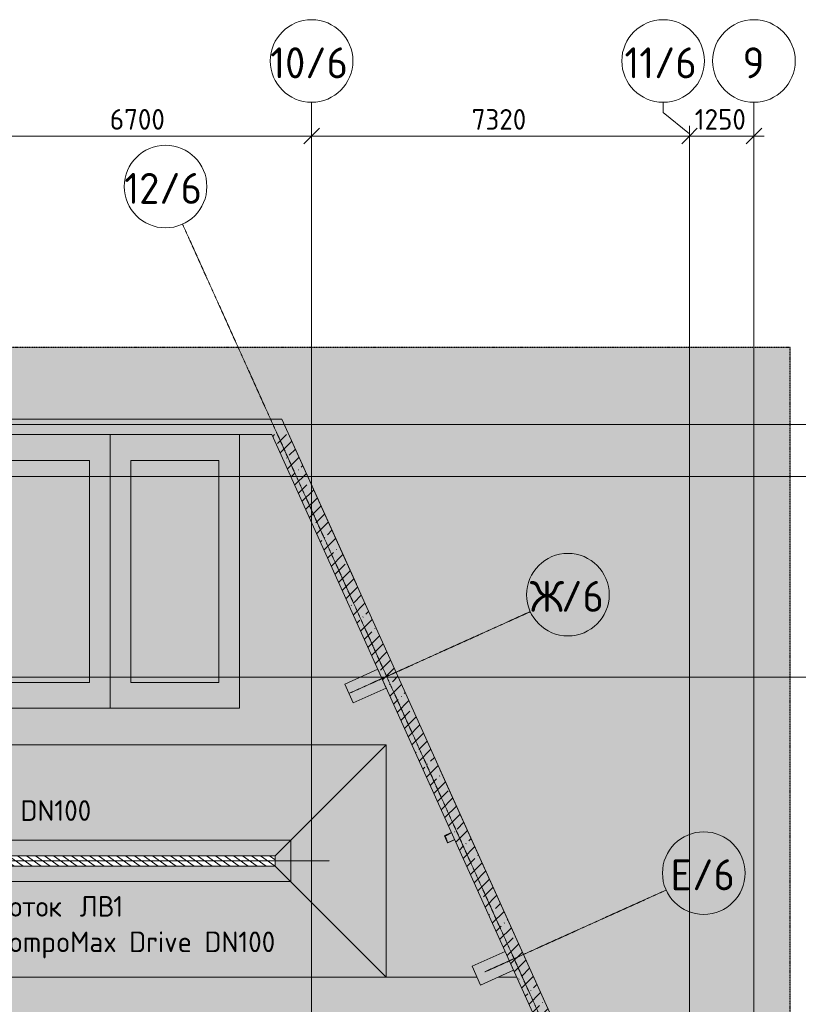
# Model space of a CAD drawing. Header units: millimetres. Extents: x -10358 to 171177, y -7314 to 134351.
# Tile 655 of 656: x 134145 to 149230, y 115272 to 134351. Entities that reach past the tile are written whole.
import ezdxf

# ---------------------------------------------------------------- set-up
doc = ezdxf.new("R2010")
doc.units = ezdxf.units.MM
for name, pattern in [('3_ Штрих_ 1 х 1 мм', [2, 1, -1]), ('3_ Штрих_ 5 х 3 мм', [8, 5, -3]), ('4_ Штрихпунктир_ 10 х 2 мм', [14, 10, -2, 0, -2])]:
    doc.linetypes.add(name, pattern=pattern)
for name, color, linetype, lineweight in [('A-ANNO-DIMS', 7, 'Continuous', 5), ('A-ANNO-DIMS-200', 7, 'Continuous', 5), ('A-DETL', 7, 'Continuous', 15), ('A-DETL-GENF', 7, 'Continuous', 13), ('A-FLOR', 7, 'Continuous', 13), ('A-WALL', 7, 'Continuous', 13), ('A-WALL-PATT', 7, 'Continuous', 13), ('C-PRKG', 7, 'Continuous', 13), ('G-ANNO-TEXT', 7, 'Continuous', 5), ('M-EQPM', 7, 'Continuous', 13), ('S-COLS', 7, 'Continuous', 15), ('S-GRID', 7, 'Continuous', 5), ('S-GRID-IDEN', 7, 'Continuous', 5)]:
    doc.layers.add(name, color=color, linetype=linetype, lineweight=lineweight)
doc.styles.add('GOST Common_1', font='GOST_Common.ttf', dxfattribs={"height": 600})
doc.styles.add('GOST Common_2', font='GOST_Common.ttf', dxfattribs={"height": 400})
doc.dimstyles.new('2_мм', dxfattribs={"dimscale": 304.8, "dimtxt": 402.285999, "dimasz": 0.984252, "dimexe": 0.656168, "dimexo": 0.984252, "dimgap": 0, "dimtad": 1, "dimdec": 0, "dimdsep": 46, "dimtxsty": 'GOST Common_2', "dimblk1": 'OBLIQUE', "dimblk2": 'OBLIQUE', "dimsah": 1, "dimcen": 0.09, "dimdle": 0.656168, "dimadec": 5, "dimazin": 2, "dimtfac": 1, "dimtdec": 4, "dimtix": 1, "dimtmove": 0, "dimatfit": 3, "dimfxl": 1, "dimtvp": 1, "dimtolj": 1, "dimtzin": 0, "dimarcsym": 2})
pattern_1 = [(45, (0, 0), (-228.0985, 228.0985), []), (45, (228.1, 0), (-228.0985, 228.0985), [403.225, -80.645, 6.706, -73.939])]

# ---------------------------------------------------------------- blocks, each defined once
blk = doc.blocks.new('АР_Машиноместо - 5300x2500_С-3113488-Маркировочный план-схема -1 этажа на отм_-5_600')
at = {"layer": 'C-PRKG'}
for p, q in [((0, 0), (0, 5300)), ((2500, 0), (2500, 5300)), ((400, 4800), (2100, 4800)), ((400, 500), (400, 4800)), ((2100, 500), (2100, 4800)), ((400, 500), (2100, 500)), ((2500, 0), (0, 0))]:
    blk.add_line(p, q, dxfattribs=at)
blk = doc.blocks.new('АР_Машиноместо - 5300x2500_С-2205627-Маркировочный план-схема -1 этажа на отм_-5_600')
at = {"layer": 'C-PRKG'}
for p, q in [((2500, 0), (0, 0)), ((0, 0), (0, -5300)), ((2500, 0), (2500, -5300)), ((400, -500), (400, -4800)), ((400, -500), (2100, -500)), ((2100, -500), (2100, -4800)), ((400, -4800), (2100, -4800))]:
    blk.add_line(p, q, dxfattribs=at)
blk = doc.blocks.new('АР_Канал вертикальный прямоугольный - ВК-V116-Маркировочный план-схема -1 этажа на отм_-5_600')
at = {"layer": 'A-DETL-GENF', "linetype": '3_ Штрих_ 1 х 1 мм'}
for p, q in [((73, 75), (-75, 75)), ((-75, 75), (-75, -75)), ((73, 75), (-75, 75)), ((-75, 75), (-75, -75)), ((-75, -75), (-60, 60)), ((-75, -75), (-60, 60)), ((-60, 60), (73, 75)), ((-60, 60), (73, 75)), ((-75, -75), (73, -75))]:
    blk.add_line(p, q, dxfattribs=at)
at = {"layer": 'M-EQPM'}
for p, q in [((-75, -75), (-75, 75)), ((-75, 75), (73, 75)), ((73, -75), (-75, -75))]:
    blk.add_line(p, q, dxfattribs=at)
blk = doc.blocks.new('Ось сетки - 8_0 мм-31302-Маркировочный план-схема -1 этажа на отм_-5_600')
at = {"layer": 'S-GRID-IDEN'}
blk.add_circle((0, 0), 4, dxfattribs=at)
blk = doc.blocks.new('DIMBLOCK12-Маркировочный план-схема -1 этажа на отм_-5_600')
at = {"layer": 'A-ANNO-DIMS-200'}
for p, q in [((133100, 132008), (133100, 132296)), ((139800, 132008), (139800, 132296)), ((133100, 132096), (139800, 132096)), ((133100, 132096), (133100, 132008)), ((139800, 132096), (139800, 132008))]:
    blk.add_line(p, q, dxfattribs=at)
at = {"layer": 'A-ANNO-DIMS-200', "lineweight": 25}
for p, q in [((133100, 132096), (133250, 132246)), ((139800, 132096), (139950, 132246)), ((133100, 132096), (132950, 131946)), ((139800, 132096), (139650, 131946))]:
    blk.add_line(p, q, dxfattribs=at)
at = {"layer": 'A-ANNO-DIMS-200', "color": 0, "insert": (135891, 132619), "char_height": 400, "width": 1341.86, "attachment_point": 1, "line_spacing_factor": 1.022761, "style": 'GOST Common_2'}
blk.add_mtext('6700', dxfattribs=at)
blk = doc.blocks.new('_Oblique')
at = {"color": 0, "linetype": 'ByBlock', "lineweight": -2}
blk.add_line((-0.5, -0.5), (0.5, 0.5), dxfattribs=at)
blk = doc.blocks.new('DIMBLOCK13-Маркировочный план-схема -1 этажа на отм_-5_600')
at = {"layer": 'A-ANNO-DIMS-200'}
for p, q in [((139800, 132008), (139800, 132296)), ((147120, 132008), (147120, 132296)), ((139800, 132096), (147120, 132096)), ((139800, 132096), (139800, 132008)), ((147120, 132096), (147120, 132008))]:
    blk.add_line(p, q, dxfattribs=at)
at = {"layer": 'A-ANNO-DIMS-200', "lineweight": 25}
for p, q in [((139800, 132096), (139950, 132246)), ((147120, 132096), (147270, 132246)), ((139800, 132096), (139650, 131946)), ((147120, 132096), (146970, 131946))]:
    blk.add_line(p, q, dxfattribs=at)
at = {"layer": 'A-ANNO-DIMS-200', "color": 0, "insert": (142901, 132619), "char_height": 400, "width": 1341.86, "attachment_point": 1, "line_spacing_factor": 1.022761, "style": 'GOST Common_2'}
blk.add_mtext('7320', dxfattribs=at)
blk = doc.blocks.new('DIMBLOCK14-Маркировочный план-схема -1 этажа на отм_-5_600')
at = {"layer": 'A-ANNO-DIMS-200'}
for p, q in [((147120, 132008), (147120, 132296)), ((148370, 132008), (148370, 132296)), ((147120, 132096), (148570, 132096)), ((147120, 132096), (147120, 132008)), ((148370, 132096), (148370, 132008))]:
    blk.add_line(p, q, dxfattribs=at)
at = {"layer": 'A-ANNO-DIMS-200', "lineweight": 25}
for p, q in [((147120, 132096), (147270, 132246)), ((148370, 132096), (148520, 132246)), ((147120, 132096), (146970, 131946)), ((148370, 132096), (148220, 131946))]:
    blk.add_line(p, q, dxfattribs=at)
at = {"layer": 'A-ANNO-DIMS-200', "color": 0, "insert": (147223, 132619), "char_height": 400, "width": 1251.86, "attachment_point": 1, "line_spacing_factor": 1.022761, "style": 'GOST Common_2'}
blk.add_mtext('1250', dxfattribs=at)
blk = doc.blocks.new('DIMBLOCK188-Маркировочный план-схема -1 этажа на отм_-5_600')
at = {"layer": 'A-ANNO-DIMS-200'}
for p, q in [((133100, 132008), (133100, 132296)), ((139800, 132008), (139800, 132296)), ((133100, 132096), (139800, 132096)), ((133100, 132096), (133100, 132008)), ((139800, 132096), (139800, 132008))]:
    blk.add_line(p, q, dxfattribs=at)
at = {"layer": 'A-ANNO-DIMS-200', "lineweight": 25}
for p, q in [((133100, 132096), (133250, 132246)), ((139800, 132096), (139950, 132246)), ((133100, 132096), (132950, 131946)), ((139800, 132096), (139650, 131946))]:
    blk.add_line(p, q, dxfattribs=at)
at = {"layer": 'A-ANNO-DIMS-200', "color": 0, "insert": (135891, 132619), "char_height": 400, "width": 1341.86, "attachment_point": 1, "line_spacing_factor": 1.022761, "style": 'GOST Common_2'}
blk.add_mtext('6700', dxfattribs=at)
blk = doc.blocks.new('DIMBLOCK189-Маркировочный план-схема -1 этажа на отм_-5_600')
at = {"layer": 'A-ANNO-DIMS-200'}
for p, q in [((139800, 132008), (139800, 132296)), ((147120, 132008), (147120, 132296)), ((139800, 132096), (147120, 132096)), ((139800, 132096), (139800, 132008)), ((147120, 132096), (147120, 132008))]:
    blk.add_line(p, q, dxfattribs=at)
at = {"layer": 'A-ANNO-DIMS-200', "lineweight": 25}
for p, q in [((139800, 132096), (139950, 132246)), ((147120, 132096), (147270, 132246)), ((139800, 132096), (139650, 131946)), ((147120, 132096), (146970, 131946))]:
    blk.add_line(p, q, dxfattribs=at)
at = {"layer": 'A-ANNO-DIMS-200', "color": 0, "insert": (142901, 132619), "char_height": 400, "width": 1341.86, "attachment_point": 1, "line_spacing_factor": 1.022761, "style": 'GOST Common_2'}
blk.add_mtext('7320', dxfattribs=at)
blk = doc.blocks.new('DIMBLOCK190-Маркировочный план-схема -1 этажа на отм_-5_600')
at = {"layer": 'A-ANNO-DIMS-200'}
for p, q in [((147120, 132008), (147120, 132296)), ((148370, 132008), (148370, 132296)), ((147120, 132096), (148570, 132096)), ((147120, 132096), (147120, 132008)), ((148370, 132096), (148370, 132008))]:
    blk.add_line(p, q, dxfattribs=at)
at = {"layer": 'A-ANNO-DIMS-200', "lineweight": 25}
for p, q in [((147120, 132096), (147270, 132246)), ((148370, 132096), (148520, 132246)), ((147120, 132096), (146970, 131946)), ((148370, 132096), (148220, 131946))]:
    blk.add_line(p, q, dxfattribs=at)
at = {"layer": 'A-ANNO-DIMS-200', "color": 0, "insert": (147223, 132619), "char_height": 400, "width": 1251.86, "attachment_point": 1, "line_spacing_factor": 1.022761, "style": 'GOST Common_2'}
blk.add_mtext('1250', dxfattribs=at)

msp = doc.modelspace()

# ---------------------------------------------------------------- hatches: boundary and pattern name
at = {"layer": 'A-DETL-GENF', "true_color": 0xffffff}
h = msp.add_hatch(color=7, dxfattribs=at)
h.paths.add_polyline_path([(88850, 57000), (95628.4, 57000), (95628.4, 61561.8), (98170, 61561.8), (98170, 65700), (98195, 65700), (98195, 65550), (98345, 65550), (98345, 65700), (98370, 65700), (98370, 61561.8), (102110, 61561.8), (102110, 71210), (102310, 71210), (102310, 61561.8), (143920, 61561.8), (143920, 57000), (149070, 57000), (149070, 128000), (85000, 128000), (85000, 127956.4), (88850, 127956.4), (88850, 118150), (139095, 118150), (139095, 117950), (88850, 117950), (88850, 101800), (143716, 101800), (143716, 101600), (88850, 101600), (88850, 78075), (103990, 78075), (103990, 78050), (103840, 78050), (103840, 77900), (103990, 77900), (103990, 77875), (88850, 77875), (88850, 57900)])
h.paths.add_polyline_path([(145076.9, 60500), (144395, 60500), (144395, 62100), (145075, 62100), (145076.9, 62225), (146145, 62225), (146145, 60500)])
h.paths.add_polyline_path([(146165, 60698), (146165, 60750), (146285, 60748.7), (146285, 60698), (146277.2, 60702.5), (146275, 60743), (146269.7, 60745.2), (146175, 60743), (146172.8, 60737.7), (146172.8, 60702.5), (146170, 60700.9)])
h.paths.add_polyline_path([(113345, 63075), (113345, 63275), (120170, 63275), (120170, 74475), (120370, 74475), (120370, 63275), (127195, 63275), (127195, 63075), (114151.7, 63075)])
h.paths.add_polyline_path([(120195, 63100), (120345, 63100), (120345, 63250), (120195, 63250)])
h.paths.add_polyline_path([(135132.4, 64300.2), (132855, 66963.3), (132997.2, 67103.8), (133040.6, 67150.9), (133068.8, 67174.9), (135349.6, 64506.7), (135132.6, 64300.4)])
h.paths.add_polyline_path([(135129.3, 64424.5), (135243.3, 64522), (135145.8, 64636), (135031.8, 64538.5), (135096.8, 64462.5)])
h.paths.add_polyline_path([(141231.1, 64590), (136520, 64590), (136520, 64890), (141820, 64890), (141820, 64590), (141586.8, 64590)])
h.paths.add_polyline_path([(141795, 64665), (141795, 64815), (141645, 64815), (141645, 64665)])
h.paths.add_polyline_path([(109460, 64938.4), (107785, 64938.4), (107785, 66688.4), (109460, 66688.4), (109460, 65557.5)])
h.paths.add_polyline_path([(97885, 65575), (97878, 65575), (97878, 65693), (97870, 65693), (97870, 65700), (97885, 65699.1), (97885, 65644.4)])
h.paths.add_polyline_path([(97812, 65575), (97805, 65575), (97805, 65700), (97820, 65700), (97820, 65693), (97812, 65692.1), (97812, 65684)])
h.paths.add_polyline_path([(102135, 67025), (102285, 67025), (102285, 67175), (102135, 67175)])
h.paths.add_polyline_path([(94079.8, 67262.5), (94007.8, 67268.3), (93937.7, 67285.6), (93871.4, 67314.2), (93810.7, 67353.3), (93757.1, 67401.7), (93712.2, 67458.3), (93677.1, 67521.4), (93394.1, 67521.4), (93366.3, 67503.1), (93334.9, 67492.4), (93301.7, 67490), (93269.1, 67495.9), (93238.9, 67509.9), (93213.3, 67531), (93193.8, 67557.9), (93181.6, 67588.8), (93177.7, 67621.8), (93182.1, 67654.8), (93194.7, 67685.5), (93214.6, 67712.1), (93240.6, 67732.8), (93271, 67746.3), (93303.7, 67751.8), (93343.8, 67746.3), (93375.2, 67732.8), (93395.6, 67719), (93417.5, 67694), (93432.4, 67664.3), (93660.8, 67664.3), (93660.8, 67977), (93784.7, 67976.9), (93784.7, 67687.9), (93846.1, 67687.9), (93846.1, 68075.5), (94235.8, 68257.2), (94166, 68407), (94278.3, 68459.3), (94393.7, 68211.9), (94229.5, 68117.1), (94301.9, 68082.2), (94354.8, 68046.4), (94407.2, 67996.6), (94450.7, 67939), (94484.2, 67875.1), (94506.8, 67806.5), (94518, 67735.1), (94517.3, 67662.9), (94502.3, 67584.7), (94480.9, 67523.7), (94446.2, 67460.4), (94401.6, 67403.6), (94342.8, 67351.2), (94287.8, 67315.4), (94221.7, 67286.5), (94145.5, 67268.1), (94082.8, 67262.8)])
h.paths.add_polyline_path([(94082.8, 67381.7), (94151.7, 67390.7), (94205.7, 67407.9), (94260.9, 67438.5), (94309.1, 67479.2), (94348.4, 67528.6), (94379.4, 67591.8), (94394.7, 67645.3), (94399.9, 67708.2), (94392.7, 67770.9), (94373.4, 67831), (94342.8, 67886.2), (94295.1, 67939.7), (94245.8, 67976.9), (94196.3, 68002.2), (94135.6, 68019.5), (94072.7, 68024.6), (94010, 68017.2), (93950, 67997.8), (93950, 67521.4), (93813.4, 67521.4), (93854, 67473.1), (93903.3, 67433.7), (93959.3, 67404.6), (94019.9, 67387.1), (94079.8, 67382)])
h.paths.add_polyline_path([(130867.5, 70675), (130867.5, 72425), (132225, 72425), (132225, 70675), (131116.4, 70675)])
h.paths.add_polyline_path([(126772.4, 70675), (125385, 70675), (125385, 72425), (127135, 72425), (127135, 70675), (126887.7, 70675)])
h.paths.add_polyline_path([(113405, 70688.4), (113405, 72438.4), (115080, 72438.4), (115080, 70688.4), (113644.8, 70688.4)])
h.paths.add_polyline_path([(126110, 77350), (126110, 78375), (127860, 78375), (127860, 77350), (126257.5, 77350)])
h.paths.add_polyline_path([(145076.9, 80125), (145075, 80125), (145076.9, 81875), (146175, 81875), (146175, 80125), (145774.9, 80125)])
h.paths.add_polyline_path([(147020.2, 80600), (147020, 80600), (147869, 80600)])
h.paths.add_polyline_path([(117295, 80850), (117295, 81920), (118670, 81920), (118670, 80850), (117820, 80850)])
h.paths.add_polyline_path([(99875, 82725), (99875, 84475), (101625, 84475), (101625, 82725), (99908.8, 82725)])
h.paths.add_polyline_path([(142220, 84375), (141120, 84375), (141120, 86125), (142220, 86125), (142220, 84912.8)])
h.paths.add_polyline_path([(89599.9, 87150), (89523.9, 87150), (89529.4, 87159), (89585.2, 87159), (89591.9, 87161.8), (89594.7, 87168.5), (89594.7, 87331.5), (89591.9, 87338.2), (89585.2, 87341), (89529.4, 87341), (89523.9, 87350), (89599.9, 87350), (89599.9, 87150.1)])
h.paths.add_polyline_path([(93150, 87150), (93150, 87350), (93226, 87350), (93220.5, 87341), (93164.7, 87341), (93158, 87338.2), (93155.2, 87331.5), (93155.2, 87168.5), (93158, 87161.8), (93164.7, 87159), (93220.5, 87159), (93226, 87150), (93155.2, 87150)])
h.paths.add_polyline_path([(90425, 87423.5), (90425, 87468.5), (93153.5, 87468.5), (93153.5, 87423.5), (92027, 87423.5)])
h.paths.add_polyline_path([(89825, 87423.5), (89596.5, 87423.5), (89596.5, 87468.5), (89825, 87468.5)])
h.paths.add_polyline_path([(97411.9, 88800), (97343.9, 88800), (97349.4, 88809), (97405.2, 88809), (97411.9, 88811.8), (97414.7, 88818.5), (97414.7, 88981.5), (97411.9, 88988.2), (97405.2, 88991), (97349.4, 88991), (97343.9, 89000), (97419.9, 89000), (97419.9, 88800), (97414.7, 88800)])
h.paths.add_polyline_path([(97611.2, 89073.5), (97421.5, 89075), (97421.5, 89118.5), (97650, 89118.5), (97650, 89073.5)])
h.paths.add_polyline_path([(100550.2, 89073.5), (98250, 89075), (98250, 89118.5), (100578.5, 89118.5), (100578.5, 89073.5), (100556.7, 89073.5)])
h.paths.add_polyline_path([(137395, 94100), (137395, 95850), (139145, 95850), (139145, 94100), (138120, 94100)])
h.paths.add_polyline_path([(121995, 94100), (121995, 95205.7), (121781.9, 95106.3), (121687.1, 95270.5), (121656.9, 95204.9), (121616.4, 95145.2), (121566.6, 95092.8), (121509, 95049.3), (121445.1, 95015.8), (121376.5, 94993.2), (121305.1, 94982), (121232.9, 94982.7), (121154.7, 94997.7), (121091.4, 95020.4), (121030.4, 95053.8), (120973.6, 95098.4), (120924.8, 95151.7), (120885.4, 95212.2), (120855.6, 95281.5), (120838.3, 95353.1), (120832.5, 95420.2), (120838.3, 95492.2), (120855.6, 95562.3), (120884.2, 95628.6), (120923.3, 95689.3), (120971.7, 95742.9), (121028.3, 95787.8), (121091.4, 95822.9), (121091.4, 96105.9), (121073.1, 96133.7), (121062.4, 96165.1), (121060, 96198.3), (121065.9, 96230.9), (121079.9, 96261.1), (121101, 96286.7), (121127.9, 96306.2), (121158.8, 96318.4), (121191.8, 96322.3), (121224.8, 96317.9), (121255.5, 96305.3), (121282.1, 96285.4), (121302.8, 96259.4), (121316.3, 96229), (121321.8, 96196.3), (121316.3, 96156.2), (121302.8, 96124.8), (121289, 96104.4), (121264, 96082.5), (121234.3, 96067.6), (121234.3, 95839.2), (121547, 95839.2), (121547, 95715.3), (121257.9, 95715.3), (121257.9, 95653.9), (121645.5, 95653.9), (121827.2, 95264.2), (121977, 95334), (121995, 95295.3), (121995, 95850), (123745, 95850), (123745, 94100), (122740.1, 94100)])
h.paths.add_polyline_path([(110439.1, 94100), (109595, 94100), (109595, 95850), (111345, 95850), (111345, 94100), (110670, 94100)])
h.paths.add_polyline_path([(140334.9, 94992), (140263.5, 95003.2), (140183.8, 95031.6), (140131, 95059.3), (140073.4, 95102.8), (140023.6, 95155.2), (139983.1, 95214.9), (139952.9, 95280.5), (139858.1, 95116.3), (139610.7, 95231.7), (139663, 95344), (139812.8, 95274.2), (139994.5, 95663.9), (140382.1, 95663.9), (140382.1, 95725.3), (140093, 95725.3), (140093, 95849.2), (140405.7, 95849.2), (140405.7, 96077.6), (140376, 96092.5), (140350, 96115.9), (140331.7, 96143.7), (140321.2, 96173.2), (140318.2, 96206.3), (140323.7, 96239), (140337.2, 96269.4), (140357.9, 96295.4), (140384.5, 96315.3), (140415.2, 96327.9), (140448.2, 96332.3), (140482.4, 96327.9), (140513.4, 96315.3), (140540.1, 96295.4), (140560.9, 96269.4), (140574.4, 96239), (140580, 96208.3), (140577.6, 96175.1), (140565.7, 96141.9), (140548.6, 96115.9), (140548.6, 95832.9), (140611.7, 95797.8), (140668.3, 95752.9), (140718.5, 95696.6), (140755.8, 95638.6), (140787.4, 95560), (140802.7, 95490.1), (140807.2, 95427.2), (140801.3, 95358.3), (140783.5, 95288.3), (140754.6, 95222.2), (140715.2, 95161.7), (140666.4, 95108.4), (140609.6, 95063.8), (140541.4, 95027.4), (140478.2, 95005.2), (140407.1, 94992.7), (140361.8, 94992.3)])
h.paths.add_polyline_path([(136105.1, 94992), (136032.9, 94992.7), (135954.7, 95007.7), (135893.7, 95029.1), (135830.4, 95063.8), (135773.6, 95108.4), (135724.8, 95161.7), (135685.4, 95222.2), (135656.5, 95288.3), (135638.3, 95363.1), (135632.5, 95430.2), (135638.3, 95502.2), (135655.6, 95572.3), (135684.2, 95638.6), (135723.3, 95699.3), (135771.7, 95752.9), (135832.5, 95800.1), (135891.4, 95832.9), (135891.4, 96115.9), (135873.1, 96143.7), (135862.4, 96175.1), (135860, 96208.3), (135865.9, 96240.9), (135879.9, 96271.1), (135901, 96296.7), (135927.9, 96316.2), (135958.8, 96328.4), (135991.8, 96332.3), (136024.8, 96327.9), (136055.5, 96315.3), (136082.1, 96295.4), (136102.8, 96269.4), (136116.3, 96239), (136121.8, 96206.3), (136116.3, 96166.2), (136102.8, 96134.8), (136089, 96114.4), (136064, 96092.5), (136034.3, 96077.6), (136034.3, 95849.2), (136347, 95849.2), (136347, 95725.3), (136057.9, 95725.3), (136057.9, 95663.9), (136445.5, 95663.9), (136627.2, 95274.2), (136777, 95344), (136829.3, 95231.7), (136581.9, 95116.3), (136487.1, 95280.5), (136456.9, 95214.9), (136416.4, 95155.2), (136366.6, 95102.8), (136309, 95059.3), (136245.1, 95025.8), (136176.5, 95003.2), (136140.9, 94997.6)])
h.paths.add_polyline_path([(121278.2, 95100.1), (121344, 95108.3), (121401, 95126.6), (121456.2, 95157.2), (121509.7, 95204.9), (121543.5, 95247.5), (121572.2, 95303.7), (121589.5, 95364.4), (121594.6, 95427.3), (121587.2, 95490), (121567.8, 95550), (121091.4, 95550), (121091.4, 95686.6), (121043.1, 95646), (121003.7, 95596.7), (120973.6, 95537.1), (120957.1, 95480.1), (120951.7, 95417.2), (120960.7, 95348.3), (120977.9, 95294.3), (121008.5, 95239.1), (121049.2, 95190.9), (121098.6, 95151.6), (121161.8, 95120.6), (121215.3, 95105.3), (121257.9, 95101.8)])
h.paths.add_polyline_path([(136078.2, 95110.1), (136140.9, 95117.3), (136201, 95136.6), (136256.2, 95167.2), (136309.7, 95214.9), (136343.5, 95257.5), (136372.2, 95313.7), (136389.5, 95374.4), (136394.6, 95437.3), (136387.2, 95500), (136367.8, 95560), (135891.4, 95560), (135891.4, 95696.6), (135843.1, 95656), (135803.7, 95606.7), (135774.6, 95550.7), (135757.1, 95490.1), (135751.7, 95427.2), (135760.7, 95358.3), (135777.9, 95304.3), (135808.5, 95249.1), (135849.2, 95200.9), (135898.6, 95161.6), (135961.8, 95130.6), (136015.3, 95115.3), (136032.9, 95113.8)])
h.paths.add_polyline_path([(140361.8, 95110.1), (140424.7, 95115.3), (140485.3, 95132.7), (140546.3, 95165.5), (140590.8, 95200.9), (140636.3, 95257.8), (140665.4, 95314.7), (140681.2, 95364.5), (140688, 95430.2), (140682.9, 95490.1), (140660.5, 95560), (140636.3, 95606.7), (140596.9, 95656), (140548.6, 95696.6), (140548.6, 95560), (140072.2, 95560), (140052.8, 95500), (140045.4, 95437.3), (140052.8, 95366.4), (140072.2, 95305), (140096.5, 95257.5), (140135.7, 95208.1), (140190.7, 95163.4), (140239, 95136.6), (140299.1, 95117.3), (140334.9, 95113.2)])
h.paths.add_polyline_path([(127425, 101625), (127575, 101625), (127575, 101775), (127425, 101775)])
h.paths.add_polyline_path([(111220, 101625), (111370, 101625), (111370, 101775), (111220, 101775), (111220, 101661.8)])
h.paths.add_polyline_path([(144314.9, 106747), (144243.5, 106758.2), (144163.8, 106786.6), (144111, 106814.3), (144053.4, 106857.8), (144003.6, 106910.2), (143963.1, 106969.9), (143932.9, 107035.5), (143838.1, 106871.3), (143590.7, 106986.7), (143643, 107099), (143792.8, 107029.2), (143974.5, 107418.9), (144362.1, 107418.9), (144362.1, 107480.3), (144073, 107480.3), (144073, 107604.2), (144385.7, 107604.2), (144385.7, 107832.6), (144356, 107847.5), (144330, 107870.9), (144311.7, 107898.7), (144301.2, 107928.2), (144298.2, 107961.3), (144303.7, 107994), (144317.2, 108024.4), (144337.9, 108050.4), (144364.5, 108070.3), (144395.2, 108082.9), (144428.2, 108087.3), (144462.4, 108082.9), (144493.4, 108070.3), (144520.1, 108050.4), (144540.9, 108024.4), (144554.4, 107994), (144560, 107963.3), (144557.6, 107930.1), (144545.7, 107896.9), (144528.6, 107870.9), (144528.6, 107587.9), (144591.7, 107552.8), (144648.3, 107507.9), (144698.5, 107451.6), (144735.8, 107393.6), (144767.4, 107315), (144782.7, 107245.1), (144787.2, 107182.2), (144781.3, 107113.3), (144763.5, 107043.3), (144734.6, 106977.2), (144695.2, 106916.7), (144646.4, 106863.4), (144589.6, 106818.8), (144521.4, 106782.4), (144458.2, 106760.2), (144378.9, 106747.6), (144341.8, 106747.3)])
h.paths.add_polyline_path([(144341.8, 106865.1), (144404.7, 106870.3), (144465.3, 106887.7), (144528.6, 106922.3), (144570.8, 106955.9), (144616.3, 107012.8), (144645.4, 107069.7), (144661.2, 107119.5), (144668, 107185.2), (144662.9, 107245.1), (144640.5, 107315), (144616.3, 107361.7), (144576.9, 107411), (144528.6, 107451.6), (144528.6, 107315), (144052.2, 107315), (144032.8, 107255), (144025.4, 107192.3), (144032.8, 107121.4), (144052.2, 107060), (144076.5, 107012.5), (144115.7, 106963.1), (144163.8, 106922.2), (144219, 106891.6), (144279.1, 106872.3), (144314.9, 106868.2)])
h.paths.add_polyline_path([(126625, 109025), (126625, 110775), (128375, 110775), (128375, 109025), (128324.3, 109025)])
h.paths.add_polyline_path([(111571.7, 109025), (110425, 109025), (110425, 110775), (112175, 110775), (112175, 109025)])
h.paths.add_polyline_path([(127425, 117975), (127575, 117975), (127575, 118125), (127425, 118125)])
h.paths.add_polyline_path([(111225, 117975), (111375, 117975), (111375, 118125), (111225, 118125), (111225, 117981.9)])
at = {"layer": 'A-DETL-GENF', "lineweight": 5, "true_color": 0x808080}
h = msp.add_hatch(dxfattribs=at)
h.set_pattern_fill('FP_17', color=8, style=0, pattern_type=2)
h.set_pattern_definition([(145, (0, 0), (-57.357644, -81.915204), [])])
h.paths.add_polyline_path([(113010, 15800), (113170, 15800), (113170, 38000), (108900, 38000), (108900, 37800), (112970, 37800), (112970, 15800), (112995, 15800)])
h.paths.add_polyline_path([(113010, 15825), (112995, 15825), (112995, 15975), (113145, 15975), (113145, 15825)])
h.paths.add_polyline_path([(102310, 35400), (102310, 71210), (102110, 71210), (102110, 35400), (102135, 35400), (102135, 35550), (102285, 35550), (102285, 35400)])
h.paths.add_polyline_path([(113010, 37825), (112995, 37825), (112995, 37975), (113145, 37975), (113145, 37825)])
h.paths.add_polyline_path([(132305, 39135), (132505, 39135), (132505, 61215), (132305, 61215), (132305, 46202.2)])
h.paths.add_polyline_path([(13050, 45300), (13050, 61050), (24550, 61050), (24550, 61250), (13050, 61250), (13048.9, 76750), (12850, 76750), (12850, 45300)])
h.paths.add_polyline_path([(132375, 49325), (132330, 49325), (132330, 49475), (132480, 49475), (132480, 49325)])
h.paths.add_polyline_path([(29175, 52625.1), (29374.9, 52625.1), (29373.7, 73140), (29175, 73140), (29175, 55879.9)])
h.paths.add_polyline_path([(98370, 58200.1), (98370, 65700), (98345, 65700), (98345, 65550), (98195, 65550), (98195, 65700), (98170, 65700), (98170, 58200.1)])
h.paths.add_polyline_path([(29200, 61075), (29200, 61225), (29350, 61225), (29350, 61075), (29215, 61075)])
h.paths.add_polyline_path([(12978.1, 61075), (12875, 61075), (12875, 61225), (13025, 61225), (13025, 61075)])
h.paths.add_polyline_path([(34744.9, 61100), (53230.2, 61100), (53230.2, 61300), (34545.2, 61300), (34545.2, 61100), (34730, 61100)])
h.paths.add_polyline_path([(73370, 61100), (75698.4, 61100), (75698.4, 61300), (60598.4, 61300), (60600, 61100), (72482.3, 61100)])
h.paths.add_polyline_path([(34719.9, 61125), (34580, 61125), (34580, 61275), (34730, 61275), (34730, 61125)])
h.paths.add_polyline_path([(75535, 61130), (75520, 61130), (75520, 61280), (75670, 61280), (75670, 61130)])
h.paths.add_polyline_path([(120345, 63075), (127195, 63075), (127195, 63275), (120370, 63275), (120370, 74475), (120170, 74475), (120170, 63275), (113345, 63275), (113345, 63075), (120210, 63075)])
h.paths.add_polyline_path([(120345, 63100), (120195, 63100), (120195, 63250), (120345, 63250), (120345, 63235)])
h.paths.add_polyline_path([(140888.7, 64590), (141820, 64590), (141820, 64890), (136520, 64888.8), (136520, 64590), (140820, 64590)])
h.paths.add_polyline_path([(141795, 64665), (141645, 64665), (141645, 64815), (141795, 64814.3), (141795, 64666.1)])
h.paths.add_polyline_path([(102285, 67025), (102135, 67025), (102135, 67175), (102285, 67175), (102285, 67160)])
h.paths.add_polyline_path([(79640, 77875), (103990, 77875), (103990, 77900), (103840, 77900), (103840, 78050), (103990, 78050), (103990, 78075), (60171.5, 78074.6), (60171.5, 77875), (79625, 77875)])
h.paths.add_polyline_path([(34160, 77875), (53625, 77875), (53625, 78075), (34115, 78075), (34115, 77875), (34145, 77875)])
h.paths.add_polyline_path([(79640, 77900), (79625, 77900), (79625, 78050), (79775, 78050), (79775, 77900)])
h.paths.add_polyline_path([(34145, 77900), (34145, 78050), (34295, 78050), (34295, 77900), (34160, 77900)])
h.paths.add_polyline_path([(30075, 84650), (30275, 84650), (30275, 96325), (30075, 96324.2), (30074.2, 84850), (24530, 84850), (24531.9, 84650), (30074.2, 84650)])
h.paths.add_polyline_path([(30095, 84675), (30095, 84825), (30245, 84825), (30245, 84675), (30110, 84675)])
h.paths.add_polyline_path([(94819.1, 101600), (143716, 101600), (143716, 101800), (71790, 101800), (71790, 101600), (89234.9, 101600)])
h.paths.add_polyline_path([(8625, 101600), (39915, 101600), (39915, 101800), (3900, 101800), (3900, 101600), (7775, 101600)])
h.paths.add_polyline_path([(127575, 101625), (127425, 101625), (127425, 101775), (127575, 101775), (127575, 101760)])
h.paths.add_polyline_path([(111370, 101625), (111220, 101625), (111220, 101775), (111370, 101775), (111370, 101660.1)])
h.paths.add_polyline_path([(86925, 101625), (86925, 101775), (87075, 101775), (87075, 101625), (86940, 101625)])
h.paths.add_polyline_path([(32445, 101625), (32430, 101625), (32430, 101775), (32580, 101775), (32580, 101625)])
h.paths.add_polyline_path([(8640, 101625), (8625, 101625), (8625, 101775), (8775, 101775), (8775, 101625)])
h.paths.add_polyline_path([(44325, 106012.4), (44325, 123087.4), (44125, 123087.4), (44125, 106012.4)])
h.paths.add_polyline_path([(67525, 106061.4), (67525, 122985), (67325, 122985), (67325, 106061.4)])
h.paths.add_polyline_path([(67350, 113950), (67350, 114100), (67500, 114100), (67500, 113950), (67365, 113950)])
h.paths.add_polyline_path([(44150, 114545), (44150, 114695), (44300, 114695), (44300, 114545), (44165, 114545)])
h.paths.add_polyline_path([(122740.1, 117950), (139095, 117950), (139095, 118150), (71800, 118150), (71800, 117950), (121200, 117950)])
h.paths.add_polyline_path([(871.6, 117950), (39900, 117950), (39899.9, 118149.9), (700, 118149.9), (700, 117950)])
h.paths.add_polyline_path([(127440, 117975), (127425, 117975), (127425, 118125), (127575, 118125), (127575, 117975)])
h.paths.add_polyline_path([(111240, 117975), (111225, 117975), (111225, 118125), (111375, 118125), (111375, 117975)])
h.paths.add_polyline_path([(86940, 117975), (86925, 117975), (86925, 118125), (87075, 118125), (87075, 117975)])
h.paths.add_polyline_path([(32580, 117975), (32430, 117975), (32430, 118125), (32580, 118125), (32580, 118081.2)])
h.paths.add_polyline_path([(8640, 117975), (8625, 117975), (8625, 118125), (8775, 118125), (8775, 117975)])
at = {"layer": 'A-WALL-PATT', "lineweight": 5}
h = msp.add_hatch(dxfattribs=at)
h.set_pattern_fill('FP_1', color=256, style=0, pattern_type=2)
h.set_pattern_definition(pattern_1)
h.paths.add_polyline_path([(139224.3, 126310), (139358.5, 126310), (139223.1, 126610), (71000, 126610), (71000, 126310), (139223.1, 126310)])
h = msp.add_hatch(dxfattribs=at)
h.set_pattern_fill('FP_1', color=256, style=0, pattern_type=2)
h.set_pattern_definition(pattern_1)
h.paths.add_polyline_path([(147320, 107936.6), (147320, 108666), (139358.5, 126310), (139029.4, 126310), (147024, 108592.5)])

# ---------------------------------------------------------------- linework, layer by layer
at = {"layer": 'A-DETL', "linetype": '3_ Штрих_ 5 х 3 мм', "lineweight": 30}
for p, q in [((149070, 128000), (85000, 128000)), ((149070, 57000), (149070, 128000))]:
    msp.add_line(p, q, dxfattribs=at)
at = {"layer": 'A-DETL', "lineweight": 5}
for p, q in [((139395, 118450), (71490, 118450)), ((139395, 117650), (139395, 118450)), ((71490, 117650), (139395, 117650))]:
    msp.add_line(p, q, dxfattribs=at)
at = {"layer": 'A-DETL', "linetype": '4_ Штрихпунктир_ 10 х 2 мм', "lineweight": 5}
msp.add_line((71000, 118050), (140150, 118050), dxfattribs=at)
at = {"layer": 'A-FLOR'}
for p, q in [((140668.2, 123410), (139224.3, 126610)), ((140667, 123410), (140668.2, 123410)), ((69650, 120300), (141245, 120300)), ((139095, 118150), (141245, 120300)), ((141245, 120300), (141245, 115800)), ((142292.6, 119810), (142291.4, 119810)), ((147320, 108668.5), (142292.6, 119810)), ((71800, 118150), (139095, 118150)), ((139095, 118150), (139095, 117950)), ((139095, 117950), (71800, 117950)), ((141245, 115800), (139095, 117950)), ((141245, 115800), (69650, 115800)), ((141245, 115800), (143003.8, 115800)), ((143422.2, 115800), (143771.8, 115800))]:
    msp.add_line(p, q, dxfattribs=at)
at = {"layer": 'A-WALL'}
for p, q in [((139223.1, 126610), (71000, 126610)), ((147320, 108666), (139223.1, 126610)), ((127300, 126310), (139029.4, 126310)), ((139029.4, 126310), (147020, 108601.4))]:
    msp.add_line(p, q, dxfattribs=at)
at = {"layer": 'S-COLS'}
for p, q in [((141080.4, 121764.7), (140442.2, 121476.7)), ((141244.9, 121400.1), (141080.4, 121764.7)), ((140442.2, 121476.7), (140606.8, 121112.1)), ((140606.8, 121112.1), (141244.9, 121400.1)), ((143548.1, 116295.7), (142910.1, 116007.7)), ((143712.7, 115931.1), (143548.1, 116295.7)), ((142910.1, 116007.7), (143074.6, 115643.1)), ((143074.6, 115643.1), (143712.7, 115931.1))]:
    msp.add_line(p, q, dxfattribs=at)
at = {"layer": 'S-GRID', "linetype": '4_ Штрихпунктир_ 10 х 2 мм'}
for p, q in [((139800, 103519.5), (139800, 132751)), ((148370, -5714.2), (148370, 132751)), ((147120, 103519.5), (147120, 132136.2)), ((147410.1, 107982.6), (137299.9, 130388.4)), ((152701.2, 126510), (-5845.9, 126510)), ((152701.2, 126510), (-2750.3, 126510)), ((155261.4, 125500), (-8758.4, 125500)), ((140524.3, 121294.8), (144037.3, 122880)), ((152701.2, 121610), (65971.1, 121610)), ((143155.6, 115899.6), (146668.7, 117484.8))]:
    msp.add_line(p, q, dxfattribs=at)
at = {"layer": 'S-GRID'}
for p, q in [((146610.4, 132551.9), (146610.4, 132751)), ((147120, 132136.2), (146610.4, 132551.9))]:
    msp.add_line(p, q, dxfattribs=at)

# ---------------------------------------------------------------- block references
at = {"layer": 'C-PRKG'}
msp.add_blockref('АР_Машиноместо - 5300x2500_С-3113488-Маркировочный план-схема -1 этажа на отм_-5_600', (133400, 121010), dxfattribs=at)
at = {"layer": 'C-PRKG', "rotation": 180}
msp.add_blockref('АР_Машиноместо - 5300x2500_С-2205627-Маркировочный план-схема -1 этажа на отм_-5_600', (138400, 121010), dxfattribs=at)
at = {"layer": 'M-EQPM', "rotation": 24.28625268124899}
msp.add_blockref('АР_Канал вертикальный прямоугольный - ВК-V116-Маркировочный план-схема -1 этажа на отм_-5_600', (142473.4, 118499.1), dxfattribs=at)
at = {"layer": 'S-GRID-IDEN', "xscale": 199.9999999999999, "yscale": 199.9999999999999, "zscale": 199.9999999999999}
for p in [(139800, 133551), (146610.4, 133551), (148370, 133551)]:
    msp.add_blockref('Ось сетки - 8_0 мм-31302-Маркировочный план-схема -1 этажа на отм_-5_600', p, dxfattribs=at)
for p, rotation in [((136970.9, 131117.6), 24.28625268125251), ((144766.5, 123209.1), 294.2862526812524), ((147397.9, 117813.9), 294.2862526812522)]:
    msp.add_blockref('Ось сетки - 8_0 мм-31302-Маркировочный план-схема -1 этажа на отм_-5_600', p, dxfattribs=dict(at, rotation=rotation))

# ---------------------------------------------------------------- texts
at = {"layer": 'G-ANNO-TEXT', "char_height": 400, "attachment_point": 1, "style": 'GOST Common_2'}
for s, insert, width in [('CompoMax Drive DN100', (130090.9, 119226.3), 6621.939), ('\\fGOST Common|b0|i0|c204|p34|; ', (135163.9, 117370), 176.371), ('ЛВ', (135309.4, 117370), 785.654), ('1 ', (135957.6, 117370), 416.878), ('лоток', (133655.8, 117370), 1827.848), ('CompoMax Drive DN100', (133655.8, 116682), 6621.939)]:
    msp.add_mtext(s, dxfattribs=dict(at, insert=insert, width=width))
at = {"layer": 'S-GRID-IDEN', "char_height": 600, "attachment_point": 1, "style": 'GOST Common_1'}
for s, insert, width in [('10/6', (138999.8, 133815.2), 1924.05), ('11/6', (145862.1, 133815.2), 1795.78), ('\\fGOST Common|b0|i0|c204|p34|;9', (148151.8, 133815.2), 513.08), ('12/6', (136172.8, 131382.2), 1924.05), ('\\fGOST Common|b0|i0|c204|p34|;Ж', (144027.7, 123476.5), 737.552), ('/6', (144636.3, 123476.5), 1026.16), ('/6', (147174.4, 118081.3), 1026.16), ('\\fGOST Common|b0|i0|c204|p34|;Е', (146751.1, 118081.3), 513.08)]:
    msp.add_mtext(s, dxfattribs=dict(at, insert=insert, width=width))

# ---------------------------------------------------------------- dimensions: what is measured, and where the dimension line sits
at = {"layer": 'A-ANNO-DIMS'}
for base, p1, p2, override, picture, middle in [((139800, 132096.2), (133100, 132308.4), (139800, 132308.4), {"dimpost": '<>', "dimfxl": 6700}, 'DIMBLOCK12-Маркировочный план-схема -1 этажа на отм_-5_600', (136450, 132296.2)), ((139800, 132096.2), (133100, 132308.4), (139800, 132308.4), {"dimpost": '<>', "dimfxl": 6700}, 'DIMBLOCK188-Маркировочный план-схема -1 этажа на отм_-5_600', (136450, 132296.2)), ((147120, 132096.2), (139800, 132308.4), (147120, 132308.4), {"dimpost": '<>', "dimfxl": 7320}, 'DIMBLOCK13-Маркировочный план-схема -1 этажа на отм_-5_600', (143460, 132296.2)), ((147120, 132096.2), (139800, 132308.4), (147120, 132308.4), {"dimpost": '<>', "dimfxl": 7320}, 'DIMBLOCK189-Маркировочный план-схема -1 этажа на отм_-5_600', (143460, 132296.2)), ((148370, 132096.2), (147120, 132308.4), (148370, 132308.4), {"dimpost": '<>', "dimfxl": 1250}, 'DIMBLOCK14-Маркировочный план-схема -1 этажа на отм_-5_600', (147745, 132296.2)), ((148370, 132096.2), (147120, 132308.4), (148370, 132308.4), {"dimpost": '<>', "dimfxl": 1250}, 'DIMBLOCK190-Маркировочный план-схема -1 этажа на отм_-5_600', (147745, 132296.2))]:
    dim = msp.add_linear_dim(base=base, p1=p1, p2=p2, dimstyle='2_мм', override=override, dxfattribs=at)
    dim.commit()
    dim.dimension.update_dxf_attribs({"geometry": picture, "text_midpoint": middle})

doc.saveas('drawing.dxf')
